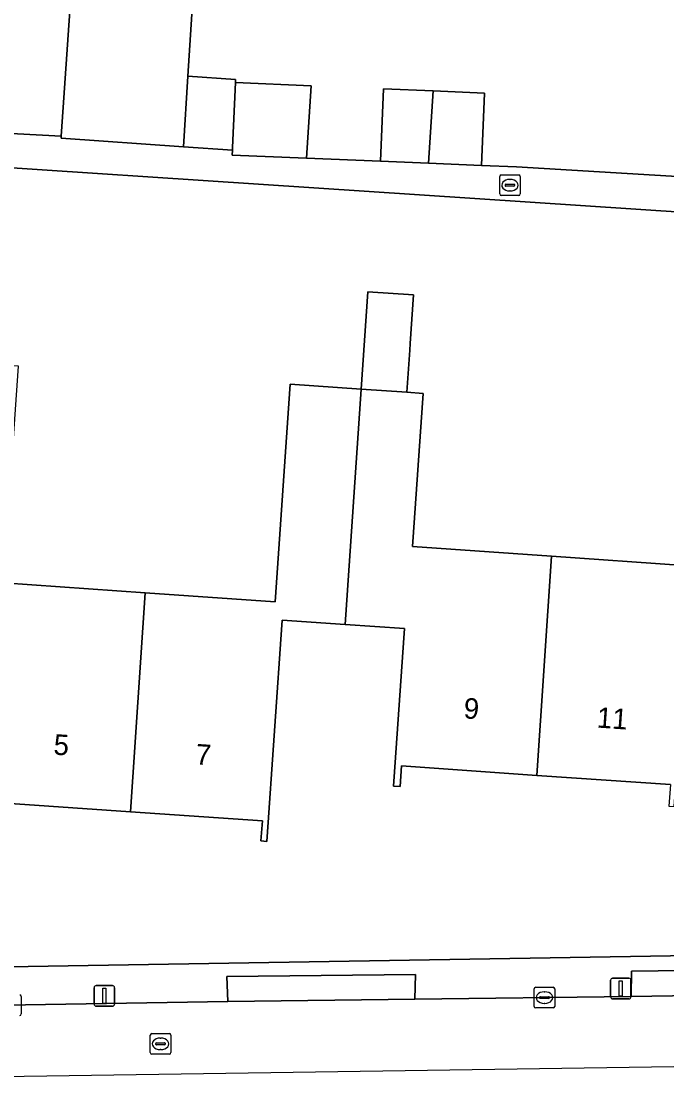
# Model space of a CAD drawing. Extents: x 161848 to 162726, y 385382 to 386521.
# Drawn here: x 162090.7 to 162122, y 385383.2 to 385435 of the extents above; entities that cross this region are included whole.
import ezdxf

# ---------------------------------------------------------------- set-up
doc = ezdxf.new("R2010")
doc.units = 0
for name, color, linetype in [('IMGEO_Erf', 7, 'Continuous'), ('IMGEO_Kolk', 7, 'Continuous'), ('IMGEO_Lichtmast', 7, 'Continuous'), ('IMGEO_Pand', 7, 'Continuous'), ('IMGEO_Pand_nummerreeks', 7, 'Continuous'), ('IMGEO_Rijbaan_lokaal_open', 7, 'Continuous'), ('IMGEO_Rioolput', 7, 'Continuous'), ('IMGEO_Voetpad_open', 7, 'Continuous')]:
    doc.layers.add(name, color=color, linetype=linetype)

msp = doc.modelspace()

# ---------------------------------------------------------------- linework, layer by layer
at = {"layer": 'IMGEO_Erf'}
for points in [[(162066.209, 385455.593), (162064.597, 385431.255), (162066.717, 385431.115), (162066.955, 385434.618), (162074.85, 385434.081), (162077.351, 385433.911), (162077.113, 385430.408), (162084.171, 385430.029), (162084.353, 385433.425), (162086.975, 385433.284), (162089.428, 385433.152), (162089.239, 385429.626), (162092.603, 385429.445), (162093.075, 385436.25)], [(162098.983, 385435.878), (162098.76, 385432.364), (162101.075, 385432.204), (162101.068, 385432.046), (162104.758, 385431.892), (162104.524, 385428.373), (162108.121, 385428.223), (162108.267, 385431.746), (162110.691, 385431.645), (162113.186, 385431.541), (162113.039, 385428.018), (162114.743, 385427.947), (162125.504, 385427.309)], [(162146.953, 385424.146), (162078.451, 385428.686)], [(162089.795, 385407.73), (162096.68, 385407.253), (162103.003, 385406.814), (162103.736, 385417.39), (162107.186, 385417.151), (162107.506, 385421.883), (162109.731, 385421.732), (162109.571, 385419.372), (162109.549, 385419.048), (162109.41, 385416.996), (162110.205, 385416.941), (162109.688, 385409.492), (162116.44, 385409.024), (162122.868, 385408.579)], [(162122.223, 385397.922), (162115.731, 385398.372), (162109.15, 385398.828), (162109.08, 385397.824), (162108.763, 385397.846), (162109.294, 385405.509), (162106.411, 385405.709), (162103.341, 385405.922), (162102.596, 385395.163), (162102.315, 385395.183), (162102.383, 385396.154), (162095.969, 385396.598), (162089.183, 385397.068)], [(162063.562, 385388.628), (162063.645, 385388.627), (162208.129, 385391.024)]]:
    msp.add_lwpolyline(points, dxfattribs=at)
at = {"layer": 'IMGEO_Kolk'}
for p, q in [((162115.671, 385388.068), (162116.523, 385388.068)), ((162090.662, 385387.624), (162090.662, 385386.772)), ((162115.596, 385387.142), (162115.596, 385387.994)), ((162115.855, 385387.562), (162115.855, 385387.574)), ((162115.898, 385387.611), (162116.296, 385387.611)), ((162116.084, 385387.848), (162116.109, 385387.848)), ((162116.339, 385387.574), (162116.339, 385387.562)), ((162116.597, 385387.994), (162116.597, 385387.142)), ((162116.523, 385387.068), (162115.671, 385387.068)), ((162116.293, 385387.525), (162115.895, 385387.525)), ((162116.107, 385387.288), (162116.082, 385387.288))]:
    msp.add_line(p, q, dxfattribs=at)
for points in [[(162115.671, 385388.068), (162116.523, 385388.068)], [(162090.662, 385387.624), (162090.662, 385386.772)], [(162115.596, 385387.142), (162115.596, 385387.994)], [(162116.597, 385387.994), (162116.597, 385387.142)], [(162116.523, 385387.068), (162115.671, 385387.068)]]:
    msp.add_lwpolyline(points, dxfattribs=at)
for centre, radius, start, end in [((162115.673, 385387.992), 0.0765, 91.552, 178.448), ((162115.673, 385387.992), 0.0765, 91.552, 178.448), ((162116.521, 385387.992), 0.0765, 1.552, 88.448), ((162116.521, 385387.992), 0.0765, 1.552, 88.448), ((162090.586, 385387.622), 0.0765, 1.552, 88.448), ((162090.586, 385387.622), 0.0765, 1.552, 88.448), ((162115.895, 385387.571), 0.0403, 85.8775, 175.7526), ((162115.892, 385387.561), 0.0366, 178.938, 274.7102), ((162116.296, 385387.568), 0.043, 264.8664, 352.4533), ((162116.3, 385387.573), 0.0386, 1.7309, 96.639), ((162115.673, 385387.144), 0.0765, 181.552, 268.448), ((162115.673, 385387.144), 0.0765, 181.552, 268.448), ((162116.521, 385387.144), 0.0765, 271.552, 358.448), ((162116.521, 385387.144), 0.0765, 271.552, 358.448), ((162090.586, 385386.774), 0.0765, 271.552, 358.448), ((162090.586, 385386.774), 0.0765, 271.552, 358.448)]:
    msp.add_arc(centre, radius, start, end, dxfattribs=at)
for centre, major_axis, ratio, start_param, end_param in [((162116.083, 385387.568), (-0.387, 0.002), 0.722429, 4.712389, 7.853982), ((162116.108, 385387.568), (-0.39, 0.002), 0.717154, 1.570796, 4.712389)]:
    msp.add_ellipse(centre, major_axis=major_axis, ratio=ratio, start_param=start_param, end_param=end_param, dxfattribs=at)
at = {"layer": 'IMGEO_Lichtmast'}
for p, q in [((162094.303, 385388.15), (162095.093, 385388.15)), ((162095.093, 385388.15), (162094.303, 385388.15)), ((162119.311, 385387.608), (162119.311, 385388.408)), ((162119.311, 385388.408), (162119.311, 385387.608)), ((162119.411, 385388.508), (162120.201, 385388.508)), ((162120.201, 385388.508), (162119.411, 385388.508)), ((162120.301, 385388.408), (162120.301, 385387.608)), ((162120.301, 385387.608), (162120.301, 385388.408)), ((162094.203, 385387.25), (162094.203, 385388.05)), ((162094.203, 385388.05), (162094.203, 385387.25)), ((162095.193, 385388.05), (162095.193, 385387.25)), ((162095.193, 385387.25), (162095.193, 385388.05)), ((162095.093, 385387.15), (162094.303, 385387.15)), ((162094.303, 385387.15), (162095.093, 385387.15)), ((162120.201, 385387.508), (162119.411, 385387.508)), ((162119.411, 385387.508), (162120.201, 385387.508))]:
    msp.add_line(p, q, dxfattribs=at)
for points in [[(162119.731, 385388.383), (162119.881, 385388.383), (162119.881, 385387.633), (162119.731, 385387.633), (162119.731, 385388.383)], [(162094.623, 385388.025), (162094.773, 385388.025), (162094.773, 385387.275), (162094.623, 385387.275), (162094.623, 385388.025)]]:
    msp.add_lwpolyline(points, dxfattribs=at)
for centre, start, end in [((162094.303, 385388.05), 90, 180), ((162094.303, 385388.05), 90, 180), ((162095.093, 385388.05), 0, 90), ((162095.093, 385388.05), 360, 90), ((162119.411, 385388.408), 90, 180), ((162119.411, 385388.408), 90, 180), ((162120.201, 385388.408), 0, 90), ((162120.201, 385388.408), 360, 90), ((162119.411, 385387.608), 180, 270), ((162119.411, 385387.608), 180, 270), ((162120.201, 385387.608), 270, 0), ((162120.201, 385387.608), 270, 0), ((162094.303, 385387.25), 180, 270), ((162094.303, 385387.25), 180, 270), ((162095.093, 385387.25), 270, 0), ((162095.093, 385387.25), 270, 0)]:
    msp.add_arc(centre, 0.1, start, end, dxfattribs=at)
at = {"layer": 'IMGEO_Pand'}
for points in [[(162098.76, 385432.364), (162098.983, 385435.878), (162093.075, 385436.25), (162092.603, 385429.445), (162092.596, 385429.344), (162098.543, 385428.931)], [(162101.068, 385432.046), (162101.075, 385432.204), (162098.76, 385432.364), (162098.543, 385428.931), (162100.931, 385428.766), (162100.936, 385428.887)], [(162104.758, 385431.892), (162101.068, 385432.046), (162100.936, 385428.887), (162100.931, 385428.766), (162100.921, 385428.523), (162104.524, 385428.373)], [(162110.691, 385431.645), (162108.267, 385431.746), (162108.121, 385428.223), (162110.457, 385428.126)], [(162110.691, 385431.645), (162110.457, 385428.126), (162113.039, 385428.018), (162113.186, 385431.541)], [(162107.506, 385421.883), (162107.186, 385417.151), (162109.41, 385416.996), (162109.549, 385419.048), (162109.571, 385419.372), (162109.731, 385421.732)], [(162115.731, 385398.372), (162122.223, 385397.922), (162122.15, 385396.873), (162122.403, 385396.856), (162123.156, 385407.728), (162126.197, 385407.517), (162126.955, 385418.837), (162123.595, 385419.07), (162122.868, 385408.579), (162116.44, 385409.024)], [(162086.855, 385407.116), (162089.537, 385406.93), (162088.793, 385396.181), (162089.12, 385396.158), (162089.183, 385397.068), (162095.969, 385396.598), (162096.68, 385407.253), (162089.795, 385407.73), (162090.525, 385418.259), (162087.58, 385418.463)], [(162107.186, 385417.151), (162103.736, 385417.39), (162103.003, 385406.814), (162096.68, 385407.253), (162095.969, 385396.598), (162102.383, 385396.154), (162102.315, 385395.183), (162102.596, 385395.163), (162103.341, 385405.922), (162106.411, 385405.709)], [(162116.44, 385409.024), (162109.688, 385409.492), (162110.205, 385416.941), (162109.41, 385416.996), (162107.186, 385417.151), (162106.411, 385405.709), (162109.294, 385405.509), (162108.763, 385397.846), (162109.08, 385397.824), (162109.15, 385398.828), (162115.731, 385398.372)]]:
    msp.add_lwpolyline(points, close=True, dxfattribs=at)
at = {"layer": 'IMGEO_Rijbaan_lokaal_open'}
for points in [[(162189.582, 385385.225), (162189.582, 385385.225), (162189.49, 385388.764), (162188.726, 385388.73), (162179.744, 385388.632), (162168.923, 385388.434), (162159.81, 385388.278), (162149.297, 385388.097), (162140.02, 385387.952), (162129.374, 385387.774), (162120.31, 385387.623), (162109.802, 385387.486), (162100.697, 385387.385), (162089.885, 385387.193), (162080.873, 385387.09), (162070.989, 385386.922), (162063.795, 385386.826), (162063.367, 385386.841)], [(162055.943, 385383.237), (162132.196, 385384.371), (162189.582, 385385.225)]]:
    msp.add_lwpolyline(points, dxfattribs=at)
at = {"layer": 'IMGEO_Rioolput'}
for p, q in [((162113.919, 385426.635), (162113.919, 385427.487)), ((162113.994, 385427.561), (162114.846, 385427.561)), ((162114.92, 385427.487), (162114.92, 385426.635)), ((162114.178, 385427.055), (162114.178, 385427.067)), ((162114.616, 385427.018), (162114.218, 385427.018)), ((162114.221, 385427.104), (162114.619, 385427.104)), ((162114.407, 385427.341), (162114.432, 385427.341)), ((162114.662, 385427.067), (162114.662, 385427.055)), ((162114.846, 385426.561), (162113.994, 385426.561)), ((162114.43, 385426.781), (162114.405, 385426.781)), ((162096.932, 385384.894), (162096.932, 385385.746)), ((162097.007, 385385.82), (162097.859, 385385.82)), ((162097.42, 385385.6), (162097.445, 385385.6)), ((162097.933, 385385.746), (162097.933, 385384.894)), ((162097.191, 385385.314), (162097.191, 385385.326)), ((162097.629, 385385.277), (162097.231, 385385.277)), ((162097.234, 385385.363), (162097.632, 385385.363)), ((162097.443, 385385.04), (162097.418, 385385.04)), ((162097.675, 385385.326), (162097.675, 385385.314)), ((162097.859, 385384.82), (162097.007, 385384.82))]:
    msp.add_line(p, q, dxfattribs=at)
for points in [[(162113.919, 385426.635), (162113.919, 385427.487)], [(162113.994, 385427.561), (162114.846, 385427.561)], [(162114.92, 385427.487), (162114.92, 385426.635)], [(162114.846, 385426.561), (162113.994, 385426.561)], [(162096.932, 385384.894), (162096.932, 385385.746)], [(162097.007, 385385.82), (162097.859, 385385.82)], [(162097.933, 385385.746), (162097.933, 385384.894)], [(162097.859, 385384.82), (162097.007, 385384.82)]]:
    msp.add_lwpolyline(points, dxfattribs=at)
for centre, radius, start, end in [((162113.996, 385427.485), 0.0765, 91.552, 178.448), ((162113.996, 385427.485), 0.0765, 91.552, 178.448), ((162114.844, 385427.485), 0.0765, 1.552, 88.448), ((162114.844, 385427.485), 0.0765, 1.552, 88.448), ((162114.218, 385427.064), 0.0403, 85.8775, 175.7526), ((162114.215, 385427.054), 0.0366, 178.938, 274.7102), ((162114.619, 385427.061), 0.043, 264.8664, 352.4533), ((162114.623, 385427.066), 0.0386, 1.7309, 96.639), ((162113.996, 385426.637), 0.0765, 181.552, 268.448), ((162113.996, 385426.637), 0.0765, 181.552, 268.448), ((162114.844, 385426.637), 0.0765, 271.552, 358.448), ((162114.844, 385426.637), 0.0765, 271.552, 358.448), ((162097.009, 385385.744), 0.0765, 91.552, 178.448), ((162097.009, 385385.744), 0.0765, 91.552, 178.448), ((162097.857, 385385.744), 0.0765, 1.552, 88.448), ((162097.857, 385385.744), 0.0765, 1.552, 88.448), ((162097.231, 385385.323), 0.0403, 85.8775, 175.7526), ((162097.228, 385385.313), 0.0366, 178.938, 274.7102), ((162097.632, 385385.32), 0.043, 264.8664, 352.4533), ((162097.636, 385385.325), 0.0386, 1.7309, 96.639), ((162097.009, 385384.896), 0.0765, 181.552, 268.448), ((162097.009, 385384.896), 0.0765, 181.552, 268.448), ((162097.857, 385384.896), 0.0765, 271.552, 358.448), ((162097.857, 385384.896), 0.0765, 271.552, 358.448)]:
    msp.add_arc(centre, radius, start, end, dxfattribs=at)
for centre, major_axis, ratio, start_param, end_param in [((162114.406, 385427.061), (-0.387, 0.002), 0.722429, 4.712389, 7.853982), ((162114.431, 385427.061), (-0.39, 0.002), 0.717154, 1.570796, 4.712389), ((162097.419, 385385.32), (-0.387, 0.002), 0.722429, 4.712389, 7.853982), ((162097.444, 385385.32), (-0.39, 0.002), 0.717154, 1.570796, 4.712389)]:
    msp.add_ellipse(centre, major_axis=major_axis, ratio=ratio, start_param=start_param, end_param=end_param, dxfattribs=at)
at = {"layer": 'IMGEO_Voetpad_open'}
for points in [[(162125.504, 385427.309), (162114.743, 385427.947), (162113.039, 385428.018), (162110.457, 385428.126), (162108.121, 385428.223), (162104.524, 385428.373), (162100.921, 385428.523), (162100.931, 385428.766), (162098.543, 385428.931), (162092.596, 385429.344), (162092.603, 385429.445), (162089.239, 385429.626)], [(162078.451, 385428.686), (162146.953, 385424.146)], [(162214.289, 385391.126), (162208.129, 385391.024), (162063.645, 385388.627), (162063.562, 385388.628), (162059.733, 385388.652)], [(162063.367, 385386.841), (162063.795, 385386.826), (162063.717, 385388.023), (162070.949, 385388.106), (162070.989, 385386.922), (162080.873, 385387.09), (162080.878, 385388.225), (162089.857, 385388.391), (162089.885, 385387.193), (162100.697, 385387.385), (162100.651, 385388.586), (162109.82, 385388.696), (162109.802, 385387.486), (162120.31, 385387.623), (162120.322, 385388.848), (162129.374, 385388.972), (162129.374, 385387.774), (162140.02, 385387.952), (162139.998, 385389.158), (162149.283, 385389.298), (162149.297, 385388.097), (162159.81, 385388.278), (162159.789, 385389.475)]]:
    msp.add_lwpolyline(points, dxfattribs=at)
for points in [[(162109.802, 385387.486), (162109.82, 385388.696), (162100.651, 385388.586), (162100.697, 385387.385)], [(162129.374, 385387.774), (162129.374, 385388.972), (162120.322, 385388.848), (162120.31, 385387.623)]]:
    msp.add_lwpolyline(points, close=True, dxfattribs=at)

# ---------------------------------------------------------------- texts
at = {"layer": 'IMGEO_Pand_nummerreeks'}
for s, rotation, p in [('9', 356.0351, (162112.143, 385401.147)), ('11', 356.0356, (162118.619, 385400.698)), ('5', 356.039, (162092.207, 385399.385)), ('7', 356.039, (162099.111, 385398.907))]:
    msp.add_text(s, height=1, rotation=rotation, dxfattribs=at).set_placement(p)

doc.saveas('drawing.dxf')
